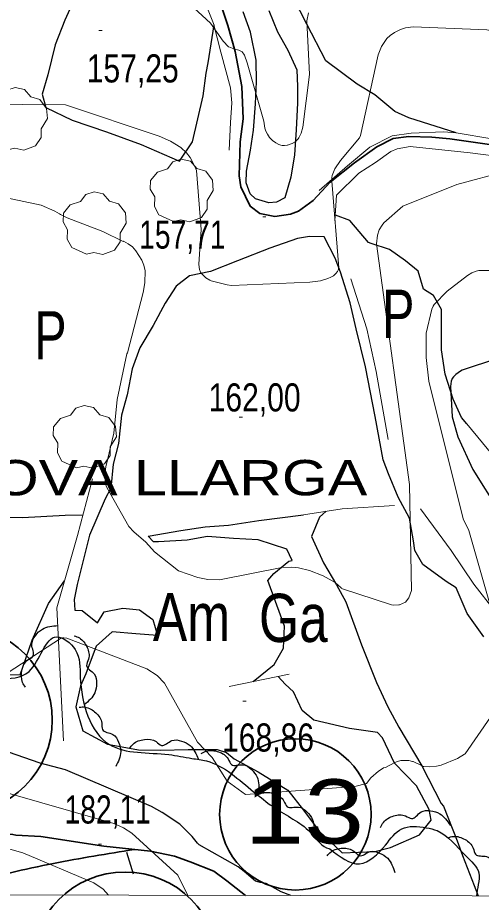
# Model space of a CAD drawing. Extents: x 483840 to 488445, y 4386047 to 4389027.
# Drawn here: x 484604.8 to 484749, y 4386444.9 to 4386720.2 of the extents above; entities that cross this region are included whole.
import ezdxf
from ezdxf.enums import TextEntityAlignment as Align

# ---------------------------------------------------------------- set-up
doc = ezdxf.new("R2010")
doc.units = 0
doc.header["$LTSCALE"] = 4
doc.linetypes.add('LONG_DASHED', pattern=[7.5, 6, -1.5])
for name, color, linetype, lineweight in [('1', 7, 'Continuous', 13), ('13', 7, 'Continuous', 25), ('25', 7, 'LONG_DASHED', 25), ('27', 7, 'Continuous', 25), ('29', 7, 'Continuous', 13), ('51', 7, 'Continuous', 13), ('6', 7, 'Continuous', 35), ('7', 7, 'Continuous', 13), ('8', 7, 'Continuous', 25), ('9', 7, 'Continuous', 13)]:
    doc.layers.add(name, color=color, linetype=linetype, lineweight=lineweight)
doc.layers.add('31', color=7, linetype='Continuous')
doc.layers.add('5', color=7, linetype='Continuous')

msp = doc.modelspace()

# ---------------------------------------------------------------- linework, layer by layer
at = {"layer": '1'}
msp.add_lwpolyline([(484110.5, 4388760.3), (487685.8, 4388753.5), (487681.9, 4386441.2), (484105.5, 4386448.1)], close=True, dxfattribs=at)
at = {"layer": '25'}
for points in [[(484654.75, 4386740.67), (484638.84, 4386747.11), (484632.18, 4386745.98), (484628.03, 4386738.64), (484624.29, 4386730.24), (484619.44, 4386719.48), (484616.41, 4386711.81), (484614.12, 4386702.47), (484612.34, 4386696.36), (484613.55, 4386692.23), (484621.74, 4386688.28), (484632.4, 4386684.67), (484643.19, 4386680.71), (484655.15, 4386675.55), (484659.12, 4386681.58), (484662.51, 4386695.9), (484663.39, 4386702.96), (484663.97, 4386706.18), (484665.84, 4386717.94)], [(484741.17, 4386684.41), (484726.43, 4386689.07), (484722.03, 4386691.03), (484715.83, 4386696.15), (484710.38, 4386699.49), (484700.62, 4386706.8), (484694.65, 4386718.22), (484690.11, 4386727.3)], [(484682.86, 4386722.41), (484685.58, 4386715.77), (484688.79, 4386710.14), (484691.61, 4386703.93), (484691.85, 4386698.83), (484691.75, 4386695.28), (484691.75, 4386693.73), (484691.42, 4386685.34), (484690.9, 4386677.54), (484689.77, 4386670.58), (484687.86, 4386664.18), (484685.24, 4386662.83), (484682.91, 4386662.61), (484678.72, 4386663.84), (484677.06, 4386665.38), (484675.88, 4386668.86), (484675.9, 4386672.42), (484677.13, 4386679), (484678.12, 4386685.23), (484678.77, 4386693.35), (484679, 4386700.26), (484678.91, 4386706.97), (484677.17, 4386715.7), (484674.94, 4386722.03)], [(484744.5, 4386593.75), (484742.83, 4386595.8), (484740.18, 4386601.43), (484737.73, 4386609.24), (484736.55, 4386616.82), (484736.58, 4386622.58), (484736.55, 4386629.39), (484734.09, 4386633.7), (484731.02, 4386635.69), (484729.3, 4386641.36), (484725.39, 4386644.56), (484720.39, 4386648.03), (484714.75, 4386649.9), (484713.92, 4386650.2), (484708.09, 4386657.09), (484703.57, 4386658.7)], [(484749.74, 4386527.54), (484744.57, 4386534.73), (484741.1, 4386542.79), (484738.07, 4386544.75), (484730.76, 4386550.06), (484728.34, 4386554.32), (484727.83, 4386557.42), (484726.58, 4386564.44), (484723.11, 4386570.93), (484720.09, 4386578.22), (484718.49, 4386582.6), (484715.95, 4386596.07), (484712.92, 4386611.56), (484710.09, 4386623.34), (484708.18, 4386631.49), (484705.18, 4386640.99), (484703.49, 4386645.39), (484700.09, 4386652), (484695.5, 4386652.12), (484691.83, 4386651.5), (484683.23, 4386648.46), (484673.11, 4386644.5), (484664.79, 4386641.24), (484658.19, 4386639.85), (484654.04, 4386636.66), (484650.69, 4386631.32), (484646.9, 4386624.4), (484642.79, 4386617.48), (484640.36, 4386610.94), (484638.81, 4386602.87), (484637.11, 4386596.46), (484636.12, 4386587.64), (484634.51, 4386581.28), (484633.75, 4386573.79), (484632, 4386570.43), (484627.06, 4386559.18), (484623.28, 4386543.78), (484622.35, 4386539.1), (484622.52, 4386535.79), (484624.8, 4386535.65), (484629.61, 4386531.87), (484631.66, 4386535.25), (484637.44, 4386536.45), (484642.63, 4386535.86), (484646.82, 4386532.86), (484648.21, 4386527.91), (484641.55, 4386528.39), (484634.16, 4386529.08), (484629.22, 4386524.62), (484625.94, 4386516.03), (484624.36, 4386512.21), (484622.86, 4386505.69), (484625, 4386498.22), (484632.69, 4386494.05), (484642.36, 4386492.29), (484649.22, 4386492.19), (484657.8, 4386492.39), (484666.85, 4386492.38), (484669.67, 4386491.53), (484672.1, 4386489.57), (484679.56, 4386485.44), (484688.83, 4386479.79), (484693.64, 4386473.57), (484698.5, 4386467.06), (484705.72, 4386460.3), (484715.86, 4386460.63), (484720.75, 4386461.94), (484729.71, 4386465.84), (484733.42, 4386470.45), (484732.77, 4386473.78), (484728.77, 4386481.17), (484721.97, 4386488.14), (484718.23, 4386496.1), (484716.63, 4386497.67), (484707.96, 4386498.92), (484696.83, 4386501.51), (484693.28, 4386504.54), (484690.59, 4386510.39), (484688, 4386512.73), (484685.77, 4386515.2)], [(484625.09, 4386565.41), (484619.55, 4386565.24), (484606.23, 4386564.53), (484601.69, 4386564.69), (484597.73, 4386565.92), (484588.84, 4386577.12), (484578.87, 4386588.38), (484570.49, 4386595.81), (484561.42, 4386600.29), (484547.69, 4386606.96), (484538.24, 4386611.5), (484516.24, 4386618.5)], [(484678.04, 4386513.6), (484684.58, 4386518.92), (484687.45, 4386523.92), (484687.74, 4386530.79), (484686.97, 4386533.05), (484682.54, 4386545), (484684.46, 4386547.25), (484689.11, 4386551.07), (484690.13, 4386551.29), (484688.51, 4386554.75), (484679.56, 4386557.7), (484671.85, 4386558.14), (484663.82, 4386558.71), (484657.5, 4386557.59), (484648.62, 4386557.07), (484647.04, 4386557.07), (484645.33, 4386558.86), (484655.56, 4386560.56), (484663.05, 4386561.74), (484670.31, 4386562.3), (484679.76, 4386563.7), (484693.68, 4386565.45)], [(484700.7, 4386566.58), (484698.59, 4386564.79), (484696.19, 4386558.73), (484699.91, 4386550.58), (484703.93, 4386543.66), (484706.82, 4386538.42), (484711.7, 4386525.02), (484716.39, 4386513.3), (484719.86, 4386505.75), (484723.31, 4386499.43), (484730.49, 4386487.34), (484736.44, 4386475.58), (484737.19, 4386474.79), (484741.41, 4386463.95), (484743.08, 4386459.47), (484746.72, 4386450.13), (484747.95, 4386446.86)], [(484502.76, 4386564.05), (484508.75, 4386562.42), (484518.1, 4386559.15), (484528.35, 4386554.83), (484532.71, 4386551.48), (484540.6, 4386548.91), (484553.77, 4386545.91), (484562.96, 4386540.36), (484567.6, 4386537.15), (484577.74, 4386528.4), (484581.99, 4386525.61), (484588.66, 4386520.79), (484594.05, 4386518), (484601.01, 4386515.76), (484605.53, 4386515.72), (484609.26, 4386526.5), (484614.4, 4386537.9), (484619.35, 4386544.89)]]:
    msp.add_lwpolyline(points, dxfattribs=at)
at = {"layer": '27'}
for points in [[(484607.25, 4386511.78), (484606.31, 4386513.29), (484606.1, 4386517.08), (484607.91, 4386520.29), (484609.54, 4386521.54), (484609.17, 4386525.07), (484610.28, 4386527.84), (484612.48, 4386529.92), (484617.32, 4386531)], [(484583.64, 4386520.97), (484599.1, 4386514.73), (484608.33, 4386516.73), (484616.95, 4386527.5), (484622.66, 4386523.51), (484624.23, 4386514.91), (484633.31, 4386493.98), (484651.76, 4386490.85), (484658.98, 4386489.66), (484663.45, 4386488.86), (484678.15, 4386479.27), (484679.88, 4386477.88), (484685.41, 4386473.79), (484696.36, 4386466.09), (484701.59, 4386461.58), (484701.81, 4386461.54)], [(484622.32, 4386527.82), (484623.97, 4386527.15), (484626.36, 4386524.21), (484626.79, 4386520.55), (484626.2, 4386518.58), (484628.59, 4386515.94), (484629.32, 4386513.04), (484628.77, 4386510.07), (484625.49, 4386506.35)], [(484623.94, 4386505.6), (484625.71, 4386505.63), (484629.07, 4386503.86), (484630.91, 4386500.66), (484631.14, 4386498.62), (484634.36, 4386497.12), (484636.17, 4386494.75), (484636.83, 4386491.8), (484635.27, 4386487.09)], [(484639.55, 4386492.75), (484640.67, 4386494.13), (484644.19, 4386495.54), (484647.82, 4386494.87), (484649.52, 4386493.72), (484652.75, 4386495.21), (484655.73, 4386495.05), (484658.41, 4386493.64), (484660.99, 4386489.4)], [(484661.85, 4386491.2), (484663.46, 4386491.95), (484667.25, 4386491.7), (484670.22, 4386489.52), (484671.26, 4386487.75), (484674.82, 4386487.69), (484677.44, 4386486.26), (484679.24, 4386483.83), (484679.73, 4386478.89)], [(484679.2, 4386478.19), (484680.82, 4386478.92), (484684.6, 4386478.62), (484687.55, 4386476.39), (484688.56, 4386474.61), (484692.12, 4386474.51), (484694.71, 4386473.04), (484696.48, 4386470.58), (484696.9, 4386465.64)], [(484717.66, 4386468.19), (484718.52, 4386469.74), (484721.73, 4386471.77), (484725.42, 4386471.75), (484727.3, 4386470.93), (484730.21, 4386472.98), (484733.17, 4386473.36), (484736.05, 4386472.45), (484739.35, 4386468.75)], [(484701.81, 4386461.54), (484711.13, 4386456.83), (484719.15, 4386462.65), (484724.2, 4386467.75), (484731.82, 4386468.08), (484735.21, 4386467.17), (484744.13, 4386459.3), (484748.19, 4386453.99), (484748, 4386450.41), (484747.47, 4386446.86)], [(484738.52, 4386464.93), (484740.24, 4386465.37), (484743.91, 4386464.43), (484746.44, 4386461.74), (484747.14, 4386459.81), (484750.62, 4386459.11), (484752.93, 4386457.22), (484754.26, 4386454.5), (484753.84, 4386449.56)], [(484700.99, 4386459.33), (484702.23, 4386460.6), (484705.86, 4386461.7), (484709.42, 4386460.71), (484711.01, 4386459.42), (484714.36, 4386460.63), (484717.32, 4386460.21), (484719.86, 4386458.57), (484722.06, 4386454.13)]]:
    msp.add_spline(points, degree=3, dxfattribs=at)
at = {"layer": '29'}
for points in [[(484601.62, 4386679.1), (484597.08, 4386681.22), (484595.67, 4386683.76), (484595.77, 4386686.74), (484594.4, 4386689.15), (484594.44, 4386691.9), (484596.6, 4386694.5), (484599.79, 4386695.5), (484601.44, 4386697.69), (484604.01, 4386698.52), (484606.87, 4386697.87), (484608.82, 4386695.6), (484611.63, 4386694.78), (484613.76, 4386691.93), (484614, 4386688.8), (484612.12, 4386685.65), (484612.12, 4386682.97), (484610.3, 4386680.36), (484606.68, 4386679.02), (484603.91, 4386679.65)], [(484653.24, 4386656.76), (484648.7, 4386658.88), (484647.29, 4386661.42), (484647.39, 4386664.4), (484646.02, 4386666.81), (484646.06, 4386669.56), (484648.22, 4386672.16), (484651.41, 4386673.16), (484653.06, 4386675.35), (484655.63, 4386676.18), (484658.49, 4386675.53), (484660.44, 4386673.26), (484663.25, 4386672.44), (484665.38, 4386669.59), (484665.62, 4386666.46), (484663.74, 4386663.31), (484663.74, 4386660.63), (484661.92, 4386658.02), (484658.3, 4386656.68), (484655.53, 4386657.31)], [(484626.16, 4386646.59), (484621.62, 4386648.71), (484620.21, 4386651.25), (484620.31, 4386654.23), (484618.94, 4386656.64), (484618.98, 4386659.39), (484621.14, 4386661.99), (484624.33, 4386662.99), (484625.98, 4386665.18), (484628.55, 4386666.01), (484631.41, 4386665.36), (484633.36, 4386663.09), (484636.17, 4386662.27), (484638.3, 4386659.42), (484638.54, 4386656.29), (484636.66, 4386653.14), (484636.66, 4386650.46), (484634.84, 4386647.85), (484631.22, 4386646.51), (484628.45, 4386647.14)], [(484623.08, 4386580.09), (484618.54, 4386582.21), (484617.13, 4386584.75), (484617.23, 4386587.73), (484615.86, 4386590.14), (484615.9, 4386592.89), (484618.06, 4386595.49), (484621.25, 4386596.49), (484622.9, 4386598.68), (484625.47, 4386599.51), (484628.33, 4386598.86), (484630.28, 4386596.59), (484633.09, 4386595.77), (484635.22, 4386592.92), (484635.46, 4386589.79), (484633.58, 4386586.64), (484633.58, 4386583.96), (484631.76, 4386581.35), (484628.14, 4386580.01), (484625.37, 4386580.64)]]:
    msp.add_lwpolyline(points, close=True, dxfattribs=at)
at = {"layer": '51'}
msp.add_line((484689.21, 4386515.91), (484670.54, 4386512.03), dxfattribs=at)
for points in [[(484670.52, 4386678.94), (484670.94, 4386687.57), (484671.39, 4386693.7), (484671.01, 4386698.42), (484667.94, 4386709.51), (484665.71, 4386718.41), (484661.52, 4386728.83), (484657.91, 4386736.93), (484651.53, 4386744.47), (484644.81, 4386751.58)], [(484698.51, 4386666.43), (484707.32, 4386674.15), (484714.31, 4386679.9), (484721.25, 4386683.43), (484727.2, 4386684.31), (484737.17, 4386684.69), (484741.16, 4386684.41), (484752.27, 4386682.48), (484768.11, 4386678.28), (484784.43, 4386673.3), (484797.84, 4386669.37), (484815.41, 4386664.27), (484827.42, 4386660.06)], [(484819.11, 4386593.84), (484829.84, 4386654.42), (484786.74, 4386668.54), (484771.98, 4386672.65), (484756.82, 4386676.66), (484745.46, 4386678.19), (484726.8, 4386680.11), (484722.77, 4386679.37), (484720.83, 4386678.6), (484716.05, 4386675.18), (484710.86, 4386671.85), (484703.96, 4386664.94), (484703.45, 4386656.98)], [(484720.04, 4386588.94), (484716.3, 4386610.05), (484713.34, 4386623.41), (484708.34, 4386638.95)], [(484788.5, 4386556.49), (484786.19, 4386556.91), (484784.25, 4386557.42), (484782.45, 4386558.64), (484782.41, 4386558.77), (484777.52, 4386563.27), (484769.14, 4386569.1), (484762.43, 4386572.77), (484755.61, 4386580.23), (484744.5, 4386593.75)], [(484619.02, 4386495.1), (484616.94, 4386536.53), (484623.43, 4386559.08), (484628.02, 4386576.63)], [(484721.98, 4386568.41), (484705.72, 4386567.38), (484693.68, 4386565.45)], [(484730.1, 4386567.37), (484739.57, 4386554.42), (484746.69, 4386543.93), (484759.26, 4386527.68), (484770.85, 4386515.07)]]:
    msp.add_lwpolyline(points, dxfattribs=at)
at = {"layer": '6', "lineweight": 25}
msp.add_line((484638.57, 4386460.47), (484640.64, 4386453.75), dxfattribs=at)
at = {"layer": '6'}
msp.add_line((484669.78, 4386451.55), (484675.59, 4386447), dxfattribs=at)
for points in [[(484667.21, 4386726.6), (484670.12, 4386717.75), (484672.45, 4386709.7), (484674.51, 4386698.8), (484674.86, 4386688.69), (484673.94, 4386681.56), (484673.61, 4386671.01), (484674.2, 4386667.61), (484677.03, 4386661.52), (484680.13, 4386659.31), (484684.79, 4386658.31)], [(484853.83, 4386651.43), (484829.07, 4386659.2), (484800.41, 4386667.98), (484780.66, 4386673.63), (484765.62, 4386678.12), (484752.26, 4386680.6), (484739.16, 4386682.53), (484733.6, 4386683.05), (484726.44, 4386683.19), (484721.56, 4386682.61), (484716.47, 4386680.06), (484709.49, 4386675.03), (484701.94, 4386668.98), (484696.71, 4386663.28), (484692.09, 4386660), (484689.62, 4386659.03), (484684.79, 4386658.31)], [(484593.43, 4386466.83), (484593.45, 4386466.82), (484603.22, 4386466), (484604.19, 4386465.78), (484612, 4386465.4), (484631.54, 4386462.29), (484646.09, 4386460.77), (484653.53, 4386459.28), (484658.44, 4386457.47), (484658.41, 4386457.42), (484665.79, 4386454.57), (484669.78, 4386451.55)]]:
    msp.add_lwpolyline(points, dxfattribs=at)
for centre, radius in [((484586.44, 4386501.58), 29.1), ((484691.14, 4386472.23), 23.55), ((484638.17, 4386425.2), 29.1)]:
    msp.add_circle(centre, radius, dxfattribs=at)
msp.add_spline([(484641.08, 4386461.3), (484615.93, 4386456.98), (484602.56, 4386454.05), (484588.02, 4386450.63), (484580.56, 4386448.95), (484576.61, 4386447.19)], degree=3, dxfattribs=at)
at = {"layer": '7'}
for p, q in [((484630.05, 4386716.21), (484631.05, 4386716.21)), ((484680.97, 4386658.25), (484681.97, 4386658.25)), ((484673.66, 4386595.89), (484674.66, 4386595.89)), ((484674.8, 4386507.49), (484675.8, 4386507.49)), ((484629.87, 4386462.98), (484630.87, 4386462.98))]:
    msp.add_line(p, q, dxfattribs=at)
at = {"layer": '8'}
for points in [[(484753.97, 4386614.17), (484743.05, 4386610.49), (484742.51, 4386610.2), (484741.06, 4386609.18), (484740.31, 4386608.45), (484739.93, 4386607.94), (484739.77, 4386607.63), (484739.54, 4386607.05), (484739.38, 4386605.43), (484739.86, 4386595.93), (484741.7, 4386589.79), (484746.28, 4386579.62), (484754.54, 4386566.47)], [(484689.74, 4386446.97), (484686.77, 4386448.12), (484682.05, 4386450.75), (484680.19, 4386451.02), (484678.74, 4386451.47), (484675.2, 4386454.43), (484673.35, 4386455.96), (484661.2, 4386462.73), (484660.67, 4386463.28), (484659.04, 4386465.36), (484655.17, 4386469.14), (484649.76, 4386472.82), (484646.44, 4386474.7), (484619.64, 4386486.06), (484611.76, 4386488.14), (484532.69, 4386515.71)]]:
    msp.add_lwpolyline(points, dxfattribs=at)
at = {"layer": '9'}
for points in [[(484695.17, 4386721.75), (484694.72, 4386719.28), (484695.57, 4386702.56), (484693.46, 4386686.16), (484692.93, 4386684.22), (484692.22, 4386682.78), (484692.02, 4386682.48), (484691.64, 4386682.05), (484691.03, 4386681.57), (484690.13, 4386681.08), (484688.73, 4386680.56), (484688.57, 4386680.53), (484687.77, 4386680.46), (484687.05, 4386680.47), (484686.66, 4386680.54), (484685.97, 4386680.75), (484685.03, 4386681.21), (484684, 4386681.96), (484683.11, 4386682.9), (484682.45, 4386683.94), (484681.97, 4386684.92), (484681.69, 4386685.84), (484681.36, 4386688.02), (484676.12, 4386706.15), (484675.28, 4386708.52), (484674.64, 4386709.56), (484674.55, 4386709.61), (484673.53, 4386710.07), (484671.99, 4386710.5), (484670.44, 4386711.09), (484670.31, 4386711.19), (484668.67, 4386712.88), (484664.73, 4386718.46), (484658.36, 4386724.39)], [(484711.36, 4386683.5), (484716.87, 4386708.66), (484717.89, 4386711.27), (484719.61, 4386713.75), (484720.63, 4386714.71), (484721.94, 4386715.59), (484723.81, 4386716.52), (484725.36, 4386717.02), (484727.75, 4386717.4), (484750.66, 4386716.47), (484813.17, 4386703.32), (484831.98, 4386695.11), (484845.93, 4386691.05), (484991.77, 4386679.79), (484995.69, 4386678.83), (484996.96, 4386678.38), (485004.42, 4386674.38)], [(484592.56, 4386693.31), (484619.64, 4386693.04), (484648.75, 4386683.33), (484652.27, 4386681.75), (484655.47, 4386679.78), (484657.27, 4386678.14), (484658.4, 4386676.69), (484659.96, 4386673.72), (484660.38, 4386672.64), (484661.81, 4386654.27), (484661.07, 4386643.52), (484661.18, 4386642.56), (484661.34, 4386641.81), (484661.62, 4386641.05), (484661.86, 4386640.66), (484662.42, 4386640.02), (484663.34, 4386639.24), (484664.53, 4386638.51), (484664.99, 4386638.29), (484669.92, 4386637.06), (484671.27, 4386636.87), (484695.62, 4386637.85), (484698.95, 4386638.34), (484701.28, 4386639.04), (484702.18, 4386639.4), (484702.99, 4386639.9), (484703.76, 4386640.55), (484704.26, 4386641.18), (484704.45, 4386641.58), (484704.65, 4386642.39), (484702.43, 4386669.28), (484702.51, 4386670.51), (484702.61, 4386671.09), (484703.39, 4386673.12), (484705.17, 4386675.71), (484711.09, 4386682.77), (484711.36, 4386683.5)], [(484667.54, 4386545.25), (484686.97, 4386549.07), (484690.04, 4386549.2), (484692.12, 4386548.97), (484695.56, 4386548.11), (484699.81, 4386546.45), (484703.48, 4386544.38), (484705.36, 4386542.73), (484705.49, 4386542.57), (484721.07, 4386537.43), (484721.73, 4386537.33), (484723.33, 4386537.41), (484723.47, 4386537.43), (484723.47, 4386537.45), (484723.48, 4386537.46), (484725.39, 4386538.3), (484725.39, 4386538.31), (484726.45, 4386539.59), (484727.3, 4386541.95), (484726.63, 4386574.96), (484716.35, 4386649.78), (484716.73, 4386652.57), (484717.2, 4386654.18), (484718.08, 4386655.68), (484718.61, 4386656.36), (484724.58, 4386661.53), (484741.32, 4386668.3), (484756.81, 4386672.39)], [(484601.27, 4386664.14), (484612.06, 4386661.81), (484616.35, 4386659.99), (484617.76, 4386659.16), (484618.1, 4386658.91), (484620.14, 4386657.91), (484631.23, 4386653.7), (484637.62, 4386650.59), (484637.63, 4386650.6), (484637.66, 4386650.61), (484639.13, 4386649.86), (484640.52, 4386648.9), (484641.56, 4386647.68), (484643.35, 4386644.76), (484644.02, 4386643.17), (484644.45, 4386641.42), (484644.32, 4386637.71), (484643.8, 4386634.63), (484638.88, 4386615.92), (484638.75, 4386615.61), (484635.68, 4386601.32), (484634.67, 4386590.88), (484632.16, 4386580.45), (484631.9, 4386578.28), (484632.09, 4386575.01), (484632.49, 4386573.96), (484639.38, 4386561.86), (484640.91, 4386560.13), (484642.41, 4386558.82), (484644.5, 4386557.08), (484644.65, 4386556.92), (484647.31, 4386553.92), (484654.76, 4386548.01), (484660.81, 4386545.92), (484663.93, 4386545.34), (484667.54, 4386545.25)], [(484755.33, 4386641.54), (484748.23, 4386641.49), (484747.34, 4386641.3), (484746, 4386640.79), (484744.65, 4386640), (484738.39, 4386635.06), (484734.33, 4386630.89), (484734.02, 4386630.37), (484733.62, 4386629.52), (484731.85, 4386622.03), (484731.82, 4386614.46), (484732.65, 4386607.11), (484743.34, 4386564.22), (484745.12, 4386560.58), (484755.66, 4386523.51)], [(484669.97, 4386482.53), (484665.23, 4386489.98), (484660.71, 4386494.74), (484650.41, 4386513.04), (484648.19, 4386515.49), (484644.94, 4386517.55), (484620.01, 4386527.12), (484619.16, 4386527.16), (484618.74, 4386527.14), (484618.06, 4386527.01), (484597.55, 4386513.72)], [(484751.83, 4386502.49), (484743.92, 4386491.13), (484743.72, 4386490.99), (484741.55, 4386489.65), (484736.53, 4386487.54), (484734.98, 4386487.23), (484732.87, 4386487.05), (484731.13, 4386487.16), (484731, 4386487.18), (484730.56, 4386487.31)], [(484730.56, 4386487.31), (484727.77, 4386488.68), (484727.75, 4386488.69), (484727.73, 4386488.71), (484727.6, 4386488.74), (484726.39, 4386488.96), (484724.09, 4386489.02), (484723.95, 4386489.01), (484722.85, 4386488.73), (484722.07, 4386488.42), (484719.15, 4386486.83), (484718.59, 4386486.68), (484718.48, 4386486.63), (484717.02, 4386485.72), (484714.57, 4386483.65), (484713.25, 4386481.84), (484709.65, 4386480.92), (484675.59, 4386478.46), (484669.97, 4386482.53)], [(484419.91, 4386482.12), (484435.65, 4386474.88), (484439.31, 4386473.89), (484442.47, 4386473.44), (484445.81, 4386473.58), (484449.7, 4386474.35), (484457.67, 4386477.03), (484471.94, 4386484.5), (484473, 4386484.93), (484478.92, 4386486.4), (484499.51, 4386487.08), (484517.85, 4386485.38), (484606.36, 4386460.28), (484628.46, 4386450.94), (484631.38, 4386448.98), (484633.01, 4386447.08)], [(484576.38, 4386486.06), (484634.63, 4386469.41), (484637.7, 4386468.06), (484640.31, 4386466.4), (484654.62, 4386453.31), (484657.71, 4386447.03)]]:
    msp.add_lwpolyline(points, dxfattribs=at)

# ---------------------------------------------------------------- texts
at = {"layer": '13', "width": 1.25}
msp.add_text('13', height=20, dxfattribs=at).set_placement((484693.9, 4386463.14), align=Align.CENTER)
at = {"layer": '31'}
for s, width, p in [('P', 0.75, (484723.15, 4386620.56)), ('P', 0.75, (484614.97, 4386613.86)), ('Am', 0.8, (484658.84, 4386526.17)), ('Ga', 0.8, (484690.52, 4386525.9))]:
    msp.add_text(s, height=15, dxfattribs=dict(at, width=width)).set_placement(p, align=Align.CENTER)
at = {"layer": '5', "width": 1.25}
msp.add_text('SA COVA LLARGA', height=11, dxfattribs=at).set_placement((484554.09, 4386571.54))
at = {"layer": '7'}
for s, width, p in [('157,25', 0.8, (484626.24, 4386700.05)), ('157,71', 0.75, (484642.56, 4386648.33)), ('162,00', 0.8, (484664.15, 4386597.65)), ('168,86', 0.8, (484668.33, 4386491.79)), ('182,11', 0.75, (484619.35, 4386469.39))]:
    msp.add_text(s, height=8.75, dxfattribs=dict(at, width=width)).set_placement(p)

doc.saveas('drawing.dxf')
